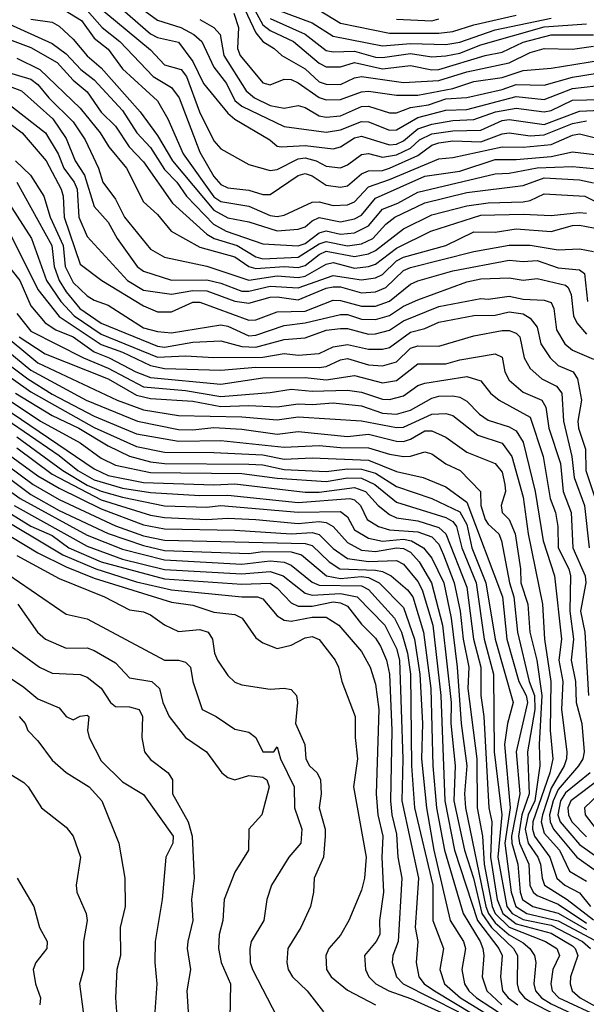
# Model space of a CAD drawing. Header units: metres. Extents: x -51132 to -49532, y -231222 to -229437.
# Tile 588 of 656: x -50120 to -50080, y -229989 to -229919. Entities that reach past the tile are written whole.
import ezdxf

# ---------------------------------------------------------------- set-up
doc = ezdxf.new("R2010")
doc.units = ezdxf.units.M
for name, color, linetype in [('CONTOUR_HALF', 8, 'Continuous'), ('CONTOUR_INDEX', 1, 'Continuous'), ('CONTOUR_INTER', 3, 'Continuous')]:
    doc.layers.add(name, color=color, linetype=linetype)

msp = doc.modelspace()

# ---------------------------------------------------------------- linework, layer by layer
at = {"layer": 'CONTOUR_HALF'}
for points, elevation in [([(-50115.08, -229918.061), (-50114.022, -229919.259), (-50112.766, -229920.259), (-50110.391, -229922.759), (-50109.08, -229923.529), (-50108.542, -229924.259), (-50107.08, -229928.142), (-50106.08, -229929.871), (-50105.58, -229930.424), (-50105.08, -229930.676), (-50103.58, -229930.828), (-50102.58, -229931.148), (-50102.08, -229931.151), (-50100.08, -229929.79), (-50099.58, -229929.652), (-50099.08, -229929.824), (-50098.08, -229930.475), (-50097.08, -229930.614), (-50096.58, -229930.52), (-50095.58, -229929.666), (-50095.08, -229929.46), (-50094.08, -229929.433), (-50093.58, -229929.276), (-50091.58, -229928.369), (-50090.58, -229927.624), (-50090.08, -229927.463), (-50089.08, -229927.335), (-50087.08, -229927.399), (-50085.58, -229926.821), (-50085.08, -229926.746), (-50083.58, -229926.965), (-50082.58, -229926.906), (-50080.58, -229926.101), (-50079.58, -229925.906)], 54.5), ([(-50112.58, -229917.979), (-50110.58, -229919.714), (-50110.08, -229919.986), (-50108.58, -229920.302), (-50107.58, -229921.69), (-50106.807, -229923.259), (-50105.08, -229925.359), (-50104.58, -229925.779), (-50102.087, -229927.259), (-50101.58, -229927.696), (-50101.296, -229927.759), (-50099.58, -229927.65), (-50097.58, -229927.904), (-50097.08, -229927.754), (-50096.08, -229927.104), (-50095.58, -229926.991), (-50093.58, -229927.62), (-50093.08, -229927.572), (-50092.58, -229927.325), (-50091.58, -229926.479), (-50090.58, -229926.149), (-50089.08, -229925.889), (-50087.58, -229925.799), (-50086.047, -229925.259), (-50084.58, -229925.005), (-50082.58, -229925.253), (-50082.08, -229925.158), (-50080.58, -229924.426), (-50078.58, -229924.381)], 53.5), ([(-50104.08, -229917.53), (-50103.08, -229919.647), (-50102.58, -229920.257), (-50101.778, -229920.759), (-50101.248, -229921.259), (-50099.58, -229922.213), (-50098.58, -229923.127), (-50098.08, -229923.286), (-50097.08, -229923.321), (-50096.08, -229922.856), (-50095.58, -229922.763), (-50092.58, -229923.188), (-50090.08, -229923.024), (-50088.08, -229922.417), (-50085.08, -229921.782), (-50083.58, -229921.047), (-50082.58, -229920.755), (-50080.58, -229920.802), (-50079.08, -229920.599)], 51.5), ([(-50098.58, -229918.042), (-50097.08, -229918.963), (-50093.58, -229919.665), (-50090.08, -229919.671), (-50089.08, -229919.562), (-50087.58, -229919.082), (-50084.58, -229918.382)], 49.5), ([(-50119.08, -229918.666), (-50117.58, -229918.882), (-50117.08, -229919.179), (-50116.08, -229920.103), (-50115.08, -229921.272), (-50114.08, -229922.126), (-50111.312, -229925.259), (-50110.08, -229926.952), (-50109.019, -229928.759), (-50106.08, -229932.266), (-50105.08, -229932.79), (-50103.58, -229933.088), (-50101.58, -229933.733), (-50100.08, -229933.618), (-50099.58, -229933.432), (-50099.08, -229933.004), (-50098.58, -229932.784), (-50097.08, -229933.075), (-50096.08, -229932.878), (-50095.58, -229932.607), (-50094.58, -229931.402), (-50091.08, -229929.839), (-50088.58, -229929.488), (-50086.08, -229928.652), (-50084.58, -229928.655), (-50082.08, -229928.447), (-50080.58, -229928.111), (-50078.58, -229928.334)], 55.5), ([(-50107.08, -229918.705), (-50106.08, -229919.269), (-50105.627, -229919.759), (-50105.363, -229921.259), (-50103.772, -229923.759), (-50103.184, -229924.259), (-50102.08, -229924.813), (-50101.08, -229924.993), (-50100.08, -229924.813), (-50099.58, -229924.947), (-50098.58, -229925.554), (-50098.08, -229925.633), (-50097.08, -229925.547), (-50095.58, -229924.888), (-50095.08, -229924.86), (-50093.58, -229925.345), (-50093.08, -229925.329), (-50092.08, -229924.958), (-50090.818, -229924.759), (-50089.58, -229924.344), (-50088.08, -229924.237), (-50085.58, -229923.674), (-50084.58, -229923.324), (-50082.58, -229923.364), (-50080.58, -229922.804), (-50078.08, -229922.393)], 52.5), ([(-50102.08, -229918.631), (-50099.58, -229919.732), (-50098.08, -229920.894), (-50097.58, -229921.003), (-50096.08, -229920.95), (-50094.58, -229921.375), (-50094.08, -229921.402), (-50092.08, -229921.117), (-50090.58, -229921.364), (-50089.58, -229921.292), (-50088.58, -229921.103), (-50087.08, -229920.508), (-50082.58, -229919.23), (-50079.58, -229919.01)], 50.5), ([(-50121.58, -229919.76), (-50119.08, -229920.678), (-50117.224, -229921.759), (-50116.08, -229923.006), (-50115.08, -229923.848), (-50114.08, -229925.288), (-50113.08, -229926.291), (-50112.104, -229927.759), (-50111.08, -229928.821), (-50109.012, -229931.759), (-50106.58, -229933.957), (-50106.044, -229934.259), (-50104.425, -229934.759), (-50103.08, -229935.583), (-50102.58, -229935.705), (-50100.08, -229935.588), (-50098.58, -229934.659), (-50098.08, -229934.476), (-50096.58, -229934.788), (-50095.58, -229934.645), (-50094.768, -229934.259), (-50093.844, -229933.259), (-50093.196, -229932.759), (-50091.08, -229931.723), (-50088.08, -229931.007), (-50084.08, -229930.505), (-50082.58, -229929.952), (-50080.08, -229930.108), (-50079.08, -229930.317)], 56.5), ([(-50121.08, -229922.352), (-50119.08, -229922.933), (-50118.58, -229923.312), (-50117.82, -229924.259), (-50116.08, -229925.969), (-50115.222, -229927.259), (-50114.279, -229929.259), (-50113.959, -229930.259), (-50113.08, -229931.482), (-50112.428, -229932.759), (-50110.58, -229935.032), (-50109.58, -229935.589), (-50106.58, -229936.226), (-50103.58, -229937.221), (-50101.58, -229936.921), (-50100.08, -229937.045), (-50099.58, -229936.954), (-50098.08, -229936.099), (-50097.58, -229935.976), (-50096.08, -229936.371), (-50095.08, -229936.264), (-50094.58, -229936.099), (-50093.08, -229934.947), (-50090.64, -229933.759), (-50087.08, -229932.601), (-50084.08, -229932.535), (-50082.08, -229932.629), (-50080.08, -229932.424), (-50079.58, -229932.471)], 57.5), ([(-50121.08, -229924.383), (-50118.044, -229926.759), (-50117.157, -229928.259), (-50116.745, -229929.259), (-50116.012, -229930.259), (-50115.802, -229930.759), (-50115.68, -229932.759), (-50115.08, -229934.119), (-50112.208, -229937.259), (-50111.08, -229937.945), (-50109.08, -229938.233), (-50107.58, -229937.974), (-50106.58, -229937.985), (-50104.58, -229938.719), (-50103.58, -229938.876), (-50102.08, -229938.446), (-50101.58, -229938.411), (-50100.08, -229938.628), (-50098.08, -229937.795), (-50097.58, -229937.697), (-50097.08, -229937.709), (-50095.58, -229938.123), (-50094.58, -229938.063), (-50093.85, -229937.759), (-50092.58, -229936.546), (-50092.08, -229936.342), (-50087.58, -229935.193), (-50085.08, -229934.749), (-50083.58, -229934.734), (-50081.58, -229935.069), (-50080.08, -229934.995), (-50079.08, -229935.183)], 58.5), ([(-50120.179, -229928.759), (-50119.111, -229929.759), (-50118.17, -229931.259), (-50117.712, -229932.759), (-50116.782, -229934.759), (-50116.648, -229936.259), (-50116.08, -229937.391), (-50115.08, -229938.343), (-50114.58, -229938.652), (-50113.58, -229939.012), (-50111.08, -229940.623), (-50110.08, -229940.889), (-50109.08, -229940.968), (-50105.58, -229940.41), (-50105.08, -229940.513), (-50103.58, -229941.2), (-50103.08, -229941.155), (-50101.08, -229940.453), (-50099.58, -229940.277), (-50097.08, -229939.667), (-50096.58, -229939.674), (-50095.58, -229939.997), (-50094.58, -229940.029), (-50093.58, -229939.749), (-50092.58, -229939.079), (-50091.58, -229938.629), (-50088.08, -229937.353), (-50087.08, -229937.141), (-50085.08, -229937.075), (-50084.08, -229937.236), (-50083.08, -229937.12), (-50081.08, -229937.592), (-50080.872, -229937.759), (-50080.659, -229938.259), (-50080.508, -229939.759), (-50080.255, -229940.259), (-50079.58, -229941.072)], 59.5), ([(-50121.08, -229931.092), (-50119.035, -229934.259), (-50117.987, -229937.259), (-50116.967, -229938.759), (-50116.002, -229939.759), (-50114.08, -229941.072), (-50110.08, -229942.702), (-50108.08, -229942.614), (-50106.08, -229942.726), (-50102.58, -229942.699), (-50101.08, -229942.452), (-50100.08, -229942.558), (-50098.58, -229942.448), (-50097.58, -229941.982), (-50096.58, -229941.801), (-50095.08, -229942.149), (-50094.08, -229942.137), (-50093.58, -229942.023), (-50092.08, -229940.941), (-50091.08, -229940.669), (-50090.08, -229940.213), (-50087.58, -229939.747), (-50086.08, -229939.712), (-50085.08, -229939.477), (-50084.08, -229939.636), (-50083.58, -229939.932), (-50083.08, -229940.584), (-50082.82, -229941.759), (-50082.164, -229942.759), (-50081.58, -229943.29), (-50080.518, -229943.759), (-50080.208, -229944.259), (-50079.922, -229945.759), (-50080.188, -229947.259), (-50080.134, -229947.759), (-50079.641, -229949.259), (-50079.623, -229950.759), (-50078.951, -229952.759)], 60.5), ([(-50121.058, -229935.759), (-50119.871, -229937.259), (-50119.08, -229939.052), (-50118.06, -229940.259), (-50117.313, -229940.759), (-50116.08, -229941.266), (-50114.58, -229942.33), (-50113.51, -229942.759), (-50111.63, -229943.759), (-50110.58, -229944.146), (-50105.58, -229944.622), (-50102.58, -229944.18), (-50099.58, -229944.143), (-50098.08, -229944.328), (-50096.08, -229944.021), (-50094.08, -229944.539), (-50093.08, -229944.367), (-50091.58, -229943.182), (-50089.58, -229943.189), (-50088.58, -229942.901), (-50086.08, -229942.475), (-50085.58, -229942.716), (-50085.386, -229943.759), (-50085.08, -229944.349), (-50084.08, -229945.207), (-50082.744, -229945.759), (-50082.477, -229946.259), (-50082.255, -229947.759), (-50081.421, -229950.259), (-50081.232, -229952.259), (-50080.665, -229953.759), (-50080.543, -229956.259), (-50079.674, -229958.259), (-50079.63, -229958.759), (-50079.992, -229960.759), (-50079.694, -229962.259), (-50079.432, -229966.759)], 61.5), ([(-50121.981, -229941.259), (-50119.08, -229943.635), (-50115.16, -229945.759), (-50111.504, -229947.259), (-50108.58, -229947.86), (-50107.58, -229947.886), (-50106.08, -229947.706), (-50104.08, -229947.819), (-50101.58, -229948.179), (-50100.08, -229948.004), (-50096.58, -229948.35), (-50095.08, -229948.173), (-50093.08, -229948.682), (-50092.58, -229948.696), (-50092.08, -229948.545), (-50091.08, -229947.943), (-50090.58, -229947.948), (-50089.58, -229948.393), (-50088.08, -229949.462), (-50086.08, -229950.272), (-50085.58, -229950.876), (-50085.393, -229951.759), (-50085.33, -229952.259), (-50085.654, -229953.259), (-50085.567, -229953.759), (-50085.08, -229954.245), (-50084.638, -229955.259), (-50084.271, -229957.759), (-50084.237, -229958.759), (-50083.755, -229960.259), (-50083.617, -229962.259), (-50083.111, -229964.259), (-50082.745, -229966.759), (-50082.936, -229970.259), (-50082.891, -229971.759), (-50083.245, -229974.259), (-50083.726, -229975.259), (-50083.937, -229976.259), (-50083.715, -229977.259), (-50083.038, -229978.259), (-50082.847, -229978.759), (-50082.736, -229979.759), (-50082.556, -229980.259), (-50080.956, -229981.259), (-50079.08, -229982.722)], 63.5), ([(-50119.908, -229941.259), (-50118.08, -229942.482), (-50113.58, -229944.254), (-50111.58, -229945.41), (-50110.58, -229945.648), (-50107.58, -229945.83), (-50105.58, -229946.213), (-50103.58, -229946.139), (-50101.58, -229946.244), (-50100.08, -229946.025), (-50099.08, -229946.085), (-50097.58, -229945.946), (-50095.58, -229946.167), (-50094.08, -229946.687), (-50093.08, -229946.762), (-50092.08, -229946.468), (-50090.58, -229945.632), (-50090.08, -229945.473), (-50089.08, -229945.468), (-50088.58, -229945.542), (-50088.08, -229945.826), (-50087.193, -229946.759), (-50086.58, -229947.186), (-50085.08, -229947.654), (-50084.58, -229947.951), (-50084.07, -229948.759), (-50083.223, -229952.259), (-50082.666, -229955.759), (-50081.858, -229958.259), (-50081.343, -229962.759), (-50081.546, -229964.259), (-50081.269, -229965.759), (-50081.349, -229967.759), (-50080.967, -229970.759), (-50081.005, -229971.259), (-50081.164, -229971.759), (-50082.08, -229973.354), (-50082.701, -229975.259), (-50082.798, -229975.759), (-50082.58, -229976.563), (-50081.497, -229977.759), (-50080.778, -229979.259), (-50079.58, -229979.956)], 62.5), ([(-50121.58, -229943.421), (-50119.08, -229945.166), (-50114.58, -229947.709), (-50111.58, -229949.061), (-50109.58, -229949.474), (-50106.08, -229949.48), (-50102.58, -229949.652), (-50101.08, -229949.964), (-50099.08, -229949.854), (-50095.08, -229950.022), (-50093.08, -229950.829), (-50091.182, -229951.259), (-50089.58, -229951.916), (-50088.08, -229953.012), (-50085.555, -229959.759), (-50085.242, -229962.759), (-50084.39, -229965.759), (-50083.869, -229966.759), (-50083.76, -229967.259), (-50084.571, -229970.759), (-50084.32, -229973.759), (-50084.899, -229976.759), (-50084.892, -229977.259), (-50084.463, -229978.759), (-50084.301, -229980.759), (-50084.129, -229981.259), (-50083.401, -229981.759), (-50081.58, -229982.239), (-50079.58, -229983.403)], 64.5), ([(-50120.64, -229945.759), (-50118.391, -229947.259), (-50115.58, -229948.804), (-50114.08, -229949.879), (-50113.08, -229950.377), (-50110.58, -229950.915), (-50104.08, -229950.974), (-50101.58, -229951.313), (-50098.08, -229951.544), (-50096.58, -229951.286), (-50095.58, -229951.323), (-50094.639, -229951.759), (-50093.08, -229953.018), (-50089.58, -229954.1), (-50089.08, -229954.392), (-50088.82, -229954.759), (-50088.447, -229956.259), (-50087.421, -229958.759), (-50086.862, -229962.759), (-50086.197, -229965.259), (-50086.152, -229970.759), (-50085.602, -229975.259), (-50085.879, -229978.259), (-50085.247, -229981.759), (-50084.853, -229982.259), (-50084.08, -229982.688), (-50082.08, -229983.1), (-50079.862, -229984.259), (-50079.297, -229984.759)], 65.5), ([(-50122.08, -229946.281), (-50117.08, -229949.701), (-50115.749, -229950.759), (-50114.58, -229951.438), (-50112.58, -229952.018), (-50110.58, -229952.34), (-50107.08, -229952.534), (-50105.08, -229952.511), (-50100.08, -229953.048), (-50096.405, -229952.759), (-50096.08, -229952.849), (-50095.635, -229953.259), (-50095.177, -229954.259), (-50094.362, -229954.759), (-50093.58, -229954.982), (-50091.58, -229955.118), (-50090.58, -229955.476), (-50090.08, -229956.007), (-50089.735, -229956.759), (-50088.987, -229958.759), (-50088.563, -229960.759), (-50088.34, -229962.759), (-50087.949, -229964.759), (-50088.013, -229966.259), (-50087.375, -229971.259), (-50087.36, -229974.759), (-50086.975, -229976.759), (-50086.846, -229978.759), (-50086.285, -229981.759), (-50086.08, -229982.259), (-50085.08, -229983.241), (-50082.494, -229984.259), (-50081.687, -229984.759), (-50081.49, -229985.259), (-50081.968, -229986.259), (-50082.119, -229987.259), (-50082.012, -229987.759), (-50081.543, -229988.259), (-50078.58, -229989.632)], 66.5), ([(-50123.58, -229948.326), (-50118.917, -229951.759), (-50117.08, -229952.84), (-50113.08, -229954.692), (-50111.08, -229955.407), (-50109.58, -229955.715), (-50099.58, -229955.965), (-50099.08, -229956.104), (-50097.867, -229957.259), (-50097.111, -229957.759), (-50094.58, -229957.853), (-50094.08, -229957.946), (-50093.461, -229958.259), (-50092.314, -229959.259), (-50091.926, -229959.759), (-50091.157, -229962.259), (-50090.644, -229966.259), (-50090.496, -229971.759), (-50090.241, -229974.759), (-50089.679, -229977.759), (-50088.356, -229982.259), (-50087.13, -229984.259), (-50086.95, -229984.759), (-50086.88, -229985.259), (-50086.991, -229986.759), (-50086.656, -229987.759), (-50085.594, -229988.759)], 68.5), ([(-50120.08, -229949.156), (-50117.58, -229951.026), (-50114.08, -229952.842), (-50110.58, -229953.944), (-50109.58, -229954.114), (-50106.58, -229954.254), (-50105.08, -229954.154), (-50103.08, -229954.239), (-50100.08, -229954.524), (-50098.58, -229954.393), (-50098.08, -229954.468), (-50097.58, -229954.743), (-50096.58, -229955.887), (-50095.58, -229956.421), (-50094.58, -229956.528), (-50093.08, -229956.276), (-50092.58, -229956.309), (-50092.08, -229956.562), (-50091.467, -229957.259), (-50090.587, -229958.759), (-50089.805, -229961.759), (-50089.201, -229967.259), (-50089.223, -229968.759), (-50088.913, -229971.759), (-50089, -229974.259), (-50088.258, -229977.759), (-50087.609, -229979.759), (-50087.014, -229982.259), (-50086.338, -229983.259), (-50084.758, -229984.759), (-50084.486, -229985.259), (-50084.511, -229987.259), (-50084.383, -229987.759), (-50083.979, -229988.259), (-50083.58, -229988.529), (-50081.222, -229989.759)], 67.5), ([(-50122.08, -229951.177), (-50119.84, -229952.759), (-50115.08, -229955.36), (-50112.58, -229956.352), (-50109.58, -229957.121), (-50104.08, -229957.42), (-50102.08, -229957.188), (-50101.08, -229957.288), (-50100.58, -229957.498), (-50099.08, -229958.705), (-50098.58, -229958.908), (-50095.58, -229958.966), (-50095.08, -229959.222), (-50093.223, -229961.259), (-50092.73, -229962.259), (-50092.307, -229963.759), (-50092.09, -229965.259), (-50092.009, -229971.759), (-50091.803, -229974.759), (-50090.508, -229980.259), (-50090.5, -229982.759), (-50089.733, -229984.759), (-50089.996, -229986.259), (-50089.683, -229987.259), (-50088.525, -229988.259), (-50085.287, -229990.259)], 69.5), ([(-50120.648, -229953.759), (-50119.08, -229954.714), (-50117.58, -229955.391), (-50116.382, -229956.259), (-50114.08, -229957.266), (-50109.58, -229958.469), (-50104.08, -229958.855), (-50102.08, -229958.789), (-50101.58, -229959.142), (-50100.58, -229960.174), (-50100.08, -229960.407), (-50099.08, -229960.407), (-50097.58, -229960.107), (-50097.08, -229960.176), (-50096.58, -229960.42), (-50095.58, -229961.695), (-50094.58, -229962.688), (-50094.216, -229963.259), (-50093.804, -229964.259), (-50093.575, -229965.259), (-50093.422, -229969.259), (-50093.524, -229974.259), (-50093.422, -229975.259), (-50093.08, -229976.625), (-50092.984, -229978.259), (-50092.713, -229979.759), (-50092.975, -229984.259), (-50093.358, -229985.259), (-50093.391, -229985.759), (-50093.092, -229986.759), (-50092.614, -229987.259), (-50088.687, -229989.259)], 70.5), ([(-50122.58, -229954.238), (-50118.58, -229956.625), (-50116.58, -229957.623), (-50114.58, -229958.42), (-50109.08, -229960.134), (-50107.58, -229960.337), (-50106.08, -229960.845), (-50104.58, -229961.002), (-50104.064, -229961.259), (-50103.08, -229962.67), (-50102.58, -229963.029), (-50101.58, -229963.418), (-50100.58, -229963.185), (-50099.58, -229962.668), (-50099.08, -229962.566), (-50098.58, -229962.791), (-50097.45, -229964.259), (-50097.207, -229964.759), (-50096.967, -229965.759), (-50096.029, -229968.259), (-50096.034, -229969.759), (-50095.858, -229971.259), (-50096.135, -229973.259), (-50095.233, -229978.259), (-50095.373, -229979.759), (-50095.58, -229980.609), (-50096.48, -229982.759), (-50097.08, -229983.812), (-50097.905, -229984.759), (-50098.123, -229985.259), (-50098.071, -229986.259), (-50097.737, -229986.759), (-50096.58, -229987.728), (-50094.58, -229988.75)], 71.5), ([(-50121.58, -229957.575), (-50116.58, -229960.976), (-50115.08, -229961.322), (-50109.588, -229964.259), (-50108.58, -229964.263), (-50108.08, -229964.403), (-50107.743, -229964.759), (-50107.576, -229965.759), (-50106.913, -229967.759), (-50105.915, -229968.259), (-50104.58, -229969.168), (-50103.58, -229969.367), (-50103.082, -229969.759), (-50102.58, -229970.764), (-50101.818, -229970.759), (-50101.58, -229970.412), (-50101.327, -229971.259), (-50100.357, -229973.259), (-50100.336, -229974.759), (-50099.825, -229976.259), (-50099.897, -229977.259), (-50100.746, -229978.259), (-50101.985, -229980.259), (-50102.309, -229981.259), (-50102.524, -229982.759), (-50103.419, -229984.259), (-50103.517, -229984.759), (-50103.496, -229985.759), (-50103.317, -229986.259), (-50101.58, -229989.639)], 72.5), ([(-50120.58, -229963.209), (-50118.484, -229964.759), (-50117.58, -229965.169), (-50115.58, -229965.28), (-50115.08, -229965.456), (-50114.08, -229966.234), (-50113.425, -229967.259), (-50113.08, -229967.542), (-50112.08, -229967.574), (-50111.38, -229967.759), (-50111.146, -229968.259), (-50111.194, -229969.759), (-50110.999, -229970.759), (-50110.58, -229971.316), (-50109.335, -229972.259), (-50109.005, -229972.759), (-50109.012, -229973.759), (-50107.908, -229975.759), (-50107.618, -229976.759), (-50107.484, -229979.759), (-50107.671, -229981.259), (-50107.566, -229982.759), (-50107.931, -229984.259), (-50107.964, -229984.759), (-50107.738, -229986.259), (-50108.008, -229987.759), (-50107.804, -229990.759)], 73.5), ([(-50119.925, -229968.259), (-50119.504, -229968.759), (-50119.296, -229969.259), (-50118.58, -229969.982), (-50117.58, -229971.365), (-50116.58, -229972.25), (-50114.931, -229973.259), (-50114.051, -229974.259), (-50112.83, -229977.259), (-50112.408, -229979.759), (-50112.37, -229981.759), (-50112.728, -229983.259), (-50112.704, -229985.259), (-50112.969, -229986.259), (-50113.069, -229988.259), (-50112.919, -229990.259)], 74.5), ([(-50079.311, -229972.259), (-50081.08, -229973.692), (-50081.43, -229974.259), (-50081.617, -229975.259), (-50081.44, -229975.759), (-50080.08, -229977.366), (-50078.114, -229978.759)], 61.5), ([(-50078.147, -229973.259), (-50079.723, -229974.759), (-50079.665, -229975.259), (-50078.887, -229976.259)], 60.5), ([(-50120.051, -229979.759), (-50118.873, -229981.759), (-50118.48, -229983.259), (-50117.924, -229984.259), (-50117.952, -229984.759), (-50118.73, -229985.759), (-50118.927, -229986.259), (-50118.752, -229987.259), (-50118.392, -229988.259), (-50118.443, -229988.759)], 75.5)]:
    msp.add_lwpolyline(points, dxfattribs=dict(at, elevation=elevation))
at = {"layer": 'CONTOUR_INDEX'}
for points, elevation in [([(-50117.08, -229917.808), (-50115.491, -229918.759), (-50114.58, -229920.016), (-50113.58, -229920.805), (-50112.58, -229922.203), (-50110.08, -229924.487), (-50109.351, -229925.759), (-50108.257, -229928.259), (-50106.08, -229931.309), (-50105.58, -229931.64), (-50103.58, -229931.968), (-50102.08, -229932.641), (-50101.58, -229932.71), (-50101.08, -229932.607), (-50099.08, -229931.685), (-50098.58, -229931.672), (-50097.58, -229931.925), (-50096.58, -229931.881), (-50096.08, -229931.654), (-50095.08, -229930.585), (-50093.58, -229930.086), (-50090.08, -229928.605), (-50089.08, -229928.519), (-50085.58, -229927.744), (-50084.08, -229927.781), (-50082.08, -229927.581), (-50080.58, -229926.912), (-50080.08, -229926.825), (-50078.08, -229927.318)], 55), ([(-50101.58, -229918.006), (-50099.08, -229918.943), (-50097.58, -229919.885), (-50094.08, -229920.573), (-50092.08, -229920.403), (-50089.58, -229920.476), (-50088.58, -229920.321), (-50086.08, -229919.444), (-50082.08, -229918.592)], 50), ([(-50120.08, -229930.26), (-50117.587, -229934.759), (-50117.434, -229936.259), (-50117.075, -229937.259), (-50116.58, -229938.07), (-50115.595, -229939.259), (-50114.08, -229940.281), (-50110.08, -229941.931), (-50109.58, -229941.991), (-50107.58, -229941.648), (-50105.58, -229941.537), (-50104.08, -229941.955), (-50103.08, -229941.991), (-50101.08, -229941.443), (-50099.58, -229941.338), (-50098.08, -229940.793), (-50097.08, -229940.677), (-50096.58, -229940.678), (-50095.08, -229941.064), (-50094.58, -229941.038), (-50093.58, -229940.786), (-50092.58, -229940.128), (-50090.08, -229939.11), (-50087.08, -229938.548), (-50086.58, -229938.594), (-50085.08, -229938.38), (-50084.08, -229938.581), (-50082.58, -229938.644), (-50082.08, -229938.832), (-50081.905, -229939.259), (-50081.715, -229940.759), (-50081.128, -229941.759), (-50080.58, -229942.202), (-50079.08, -229942.857)], 60), ([(-50120.173, -229945.259), (-50117.58, -229946.861), (-50115.669, -229947.759), (-50113.58, -229949.024), (-50112.08, -229949.74), (-50110.58, -229950.142), (-50109.58, -229950.264), (-50103.58, -229950.312), (-50102.58, -229950.366), (-50101.08, -229950.695), (-50098.08, -229950.829), (-50096.58, -229950.641), (-50095.58, -229950.673), (-50094.58, -229950.947), (-50093.08, -229951.897), (-50090.58, -229952.766), (-50088.58, -229953.698), (-50088.08, -229954.601), (-50087.732, -229956.259), (-50086.726, -229958.759), (-50086.075, -229962.759), (-50084.799, -229967.259), (-50085.2, -229968.759), (-50085.41, -229970.259), (-50085.009, -229974.759), (-50085.392, -229977.259), (-50084.937, -229980.759), (-50084.601, -229981.759), (-50083.811, -229982.259), (-50081.58, -229982.776), (-50077.886, -229984.759)], 65), ([(-50120.275, -229953.259), (-50115.08, -229956.152), (-50112.58, -229957.061), (-50109.58, -229957.795), (-50104.08, -229958.12), (-50102.08, -229957.936), (-50101.154, -229958.259), (-50099.58, -229959.488), (-50099.08, -229959.626), (-50097.08, -229959.513), (-50095.892, -229959.759), (-50093.915, -229961.759), (-50093.08, -229963.428), (-50092.87, -229964.259), (-50092.648, -229971.259), (-50092.713, -229974.259), (-50091.524, -229979.759), (-50091.752, -229983.259), (-50091.56, -229984.259), (-50091.678, -229985.759), (-50091.496, -229986.759), (-50091.118, -229987.259), (-50090.384, -229987.759), (-50086.261, -229990.259)], 70), ([(-50120.697, -229972.259), (-50119.58, -229972.959), (-50119.274, -229973.259), (-50118.34, -229974.759), (-50116.58, -229976.134), (-50116.081, -229976.759), (-50115.557, -229978.259), (-50115.87, -229980.259), (-50115.825, -229980.759), (-50115.166, -229982.259), (-50115.091, -229982.759), (-50115.343, -229984.259), (-50115.344, -229986.259), (-50115.621, -229987.259), (-50115.369, -229989.259)], 75)]:
    msp.add_lwpolyline(points, dxfattribs=dict(at, elevation=elevation))
at = {"layer": 'CONTOUR_INTER'}
for points, elevation in [([(-50112.777, -229916.759), (-50110.08, -229918.742), (-50108.434, -229919.259), (-50107.498, -229919.759), (-50106.92, -229920.259), (-50106.08, -229922.088), (-50105.173, -229923.259), (-50104.58, -229924.461), (-50104.08, -229924.854), (-50101.08, -229926.306), (-50098.08, -229926.718), (-50097.08, -229926.539), (-50095.58, -229925.95), (-50095.08, -229925.976), (-50093.58, -229926.573), (-50093.08, -229926.552), (-50091.58, -229925.67), (-50089.58, -229925.149), (-50088.08, -229925.102), (-50084.58, -229924.177), (-50082.58, -229924.379), (-50080.58, -229923.595), (-50078.08, -229923.328)], 53), ([(-50103.58, -229917.239), (-50102.58, -229919.073), (-50102.08, -229919.475), (-50100.404, -229920.259), (-50098.58, -229921.797), (-50098.08, -229922.054), (-50097.08, -229922.061), (-50096.08, -229921.759), (-50094.08, -229922.197), (-50092.08, -229921.963), (-50090.58, -229922.266), (-50090.08, -229922.25), (-50086.793, -229921.259), (-50085.58, -229921.025), (-50084.08, -229920.303), (-50082.08, -229919.791), (-50079.08, -229919.786)], 51), ([(-50114.58, -229917.526), (-50110.58, -229920.865), (-50109.58, -229921.914), (-50108.41, -229922.259), (-50108.03, -229922.759), (-50107.098, -229925.259), (-50106.08, -229927.318), (-50105.58, -229927.9), (-50103.58, -229928.997), (-50102.08, -229929.427), (-50101.58, -229929.372), (-50100.08, -229928.597), (-50099.58, -229928.538), (-50098.797, -229928.759), (-50098.08, -229929.129), (-50097.08, -229929.253), (-50096.58, -229929.027), (-50095.58, -229928.288), (-50095.08, -229928.218), (-50094.08, -229928.485), (-50093.08, -229928.329), (-50092.08, -229927.843), (-50091.445, -229927.259), (-50090.58, -229926.824), (-50089.08, -229926.61), (-50087.08, -229926.566), (-50085.58, -229925.877), (-50085.08, -229925.81), (-50082.58, -229926.156), (-50080.08, -229925.207), (-50078.58, -229925.136)], 54), ([(-50104.643, -229918.259), (-50104.325, -229919.259), (-50104.396, -229920.759), (-50104.2, -229921.259), (-50102.58, -229923.209), (-50102.08, -229923.335), (-50101.08, -229922.939), (-50100.58, -229922.972), (-50100.08, -229923.195), (-50098.58, -229924.248), (-50098.08, -229924.409), (-50097.08, -229924.396), (-50095.58, -229923.85), (-50095.08, -229923.802), (-50093.08, -229924.069), (-50091.58, -229924.08), (-50089.08, -229923.595), (-50087.58, -229923.106), (-50085.58, -229922.83), (-50084.08, -229922.332), (-50082.08, -229922.169), (-50078.58, -229921.593)], 52), ([(-50093.08, -229918.669), (-50090.58, -229918.787), (-50090.08, -229918.641)], 49), ([(-50121.08, -229918.827), (-50117.58, -229920.415), (-50116.58, -229921.135), (-50115.545, -229922.259), (-50114.58, -229922.999), (-50112.58, -229925.159), (-50111.546, -229926.759), (-50110.58, -229927.801), (-50109.58, -229929.371), (-50108.71, -229930.259), (-50108.019, -229931.259), (-50106.096, -229933.259), (-50105.195, -229933.759), (-50102.58, -229934.654), (-50100.08, -229934.79), (-50099.58, -229934.623), (-50098.58, -229933.868), (-50098.08, -229933.736), (-50097.08, -229933.956), (-50096.08, -229933.867), (-50095.08, -229933.378), (-50094.08, -229932.193), (-50092.986, -229931.759), (-50091.58, -229930.971), (-50086.08, -229929.666), (-50085.08, -229929.621), (-50083.08, -229929.236), (-50080.58, -229929.16), (-50079.08, -229929.291)], 56), ([(-50120.08, -229921.438), (-50118.447, -229922.259), (-50115.58, -229925.001), (-50114.156, -229926.759), (-50113.554, -229927.759), (-50112.279, -229929.259), (-50111.08, -229931.671), (-50110.08, -229932.566), (-50109.099, -229933.759), (-50107.08, -229934.883), (-50104.58, -229935.584), (-50103.58, -229936.257), (-50103.08, -229936.409), (-50101.08, -229936.259), (-50100.08, -229936.333), (-50099.58, -229936.183), (-50098.58, -229935.414), (-50098.08, -229935.177), (-50096.08, -229935.555), (-50095.08, -229935.357), (-50094.58, -229935.125), (-50092.58, -229933.579), (-50090.58, -229932.587), (-50088.08, -229931.959), (-50086.58, -229931.727), (-50084.08, -229931.658), (-50083.58, -229931.559), (-50082.58, -229931.084), (-50079.694, -229931.259), (-50078.08, -229932.068)], 57), ([(-50122.08, -229922.883), (-50119.747, -229923.759), (-50117.521, -229925.759), (-50116.58, -229927.163), (-50115.94, -229928.759), (-50115.284, -229929.759), (-50114.58, -229931.999), (-50113.58, -229933.109), (-50112.947, -229934.259), (-50111.518, -229936.259), (-50111.08, -229936.585), (-50109.08, -229937.233), (-50106.58, -229937.2), (-50105.58, -229937.435), (-50104.08, -229938.009), (-50103.58, -229938.02), (-50102.08, -229937.654), (-50100.08, -229937.773), (-50097.58, -229936.891), (-50095.58, -229937.205), (-50094.58, -229937.072), (-50094.08, -229936.823), (-50093.08, -229935.865), (-50092.58, -229935.59), (-50089.58, -229934.757), (-50087.58, -229933.802), (-50086.08, -229933.825), (-50084.58, -229933.576), (-50082.08, -229933.768), (-50080.58, -229933.338), (-50080.08, -229933.312), (-50078.58, -229933.606)], 58), ([(-50120.58, -229926.086), (-50119.695, -229926.759), (-50117.99, -229928.759), (-50116.932, -229930.759), (-50116.788, -229931.259), (-50116.728, -229932.759), (-50115.58, -229936.089), (-50114.044, -229937.259), (-50111.08, -229939.067), (-50110.08, -229939.492), (-50109.08, -229939.477), (-50107.58, -229938.8), (-50107.08, -229938.791), (-50103.58, -229940.073), (-50103.08, -229940.046), (-50101.58, -229939.486), (-50099.58, -229939.442), (-50097.58, -229938.654), (-50097.08, -229938.667), (-50095.58, -229939.071), (-50094.58, -229939.075), (-50093.58, -229938.718), (-50092.08, -229937.519), (-50091.58, -229937.286), (-50089.08, -229936.579), (-50085.08, -229935.812), (-50084.08, -229935.916), (-50083.08, -229935.837), (-50081.58, -229936.351), (-50080.08, -229936.49), (-50079.719, -229936.759), (-50079.516, -229938.759)], 59), ([(-50120.58, -229933.888), (-50118.58, -229937.892), (-50117.08, -229939.816), (-50114.08, -229941.807), (-50112.58, -229942.348), (-50110.58, -229943.299), (-50109.58, -229943.502), (-50105.58, -229943.629), (-50103.08, -229943.409), (-50098.58, -229943.441), (-50098.08, -229943.382), (-50097.08, -229942.907), (-50096.58, -229942.805), (-50095.08, -229943.249), (-50094.08, -229943.321), (-50093.08, -229943.039), (-50092.08, -229942.064), (-50091.58, -229941.892), (-50090.08, -229941.919), (-50087.58, -229941.202), (-50085.58, -229940.821), (-50085.08, -229940.807), (-50084.58, -229940.994), (-50084.327, -229941.259), (-50084.001, -229942.759), (-50083.58, -229943.512), (-50082.757, -229944.259), (-50081.709, -229944.759), (-50081.336, -229945.259), (-50081.204, -229947.259), (-50080.609, -229949.759), (-50080.452, -229951.259), (-50079.726, -229953.259), (-50079.397, -229956.259)], 61), ([(-50120.08, -229939.602), (-50119.08, -229940.867), (-50115.339, -229942.759), (-50113.58, -229943.482), (-50111.08, -229944.823), (-50108.08, -229945.073), (-50105.58, -229945.497), (-50102.08, -229945.225), (-50100.58, -229944.974), (-50099.08, -229945.123), (-50096.58, -229945.054), (-50095.58, -229945.185), (-50094.08, -229945.684), (-50093.58, -229945.711), (-50092.58, -229945.468), (-50091.58, -229944.712), (-50091.08, -229944.561), (-50088.08, -229944.083), (-50087.08, -229944.393), (-50086.391, -229945.259), (-50085.796, -229945.759), (-50083.58, -229946.984), (-50082.666, -229949.759), (-50082.153, -229952.759), (-50081.777, -229953.759), (-50081.625, -229954.759), (-50081.597, -229956.259), (-50080.824, -229957.759), (-50080.725, -229958.259), (-50080.763, -229960.759), (-50080.505, -229962.759), (-50080.666, -229964.259), (-50080.355, -229965.759), (-50080.318, -229967.259), (-50079.907, -229968.759), (-50079.749, -229970.759), (-50079.844, -229971.259), (-50080.14, -229971.759), (-50081.58, -229973.44), (-50081.957, -229974.259), (-50082.198, -229975.259), (-50082.169, -229975.759), (-50081.93, -229976.259), (-50080.254, -229978.259), (-50078.875, -229979.259)], 62), ([(-50121.431, -229940.759), (-50118.58, -229943.108), (-50112.961, -229945.759), (-50111.08, -229946.449), (-50108.58, -229946.86), (-50104.08, -229946.939), (-50101.58, -229947.174), (-50100.08, -229946.956), (-50095.58, -229947.23), (-50093.08, -229947.713), (-50092.58, -229947.681), (-50090.58, -229946.758), (-50089.58, -229946.724), (-50089.08, -229946.862), (-50087.304, -229948.259), (-50085.58, -229948.814), (-50084.876, -229949.759), (-50084.08, -229952.671), (-50083.733, -229955.259), (-50082.695, -229960.259), (-50082.566, -229962.759), (-50082.113, -229965.759), (-50082.151, -229969.259), (-50081.974, -229971.259), (-50082.179, -229972.259), (-50083.388, -229975.759), (-50083.423, -229976.259), (-50083.28, -229976.759), (-50082.188, -229978.259), (-50081.674, -229979.759), (-50081.116, -229980.259), (-50080.08, -229980.805), (-50079.292, -229981.759)], 63), ([(-50121.58, -229942.567), (-50119.31, -229944.259), (-50117.58, -229945.331), (-50114.58, -229946.91), (-50111.58, -229948.148), (-50108.58, -229948.669), (-50105.58, -229948.641), (-50101.08, -229949.118), (-50098.58, -229948.979), (-50097.08, -229949.135), (-50095.08, -229949.149), (-50093.58, -229949.599), (-50092.58, -229949.761), (-50092.08, -229949.741), (-50091.08, -229949.446), (-50090.58, -229949.59), (-50089.58, -229950.288), (-50088.548, -229950.759), (-50087.105, -229952.259), (-50087.078, -229953.259), (-50086.772, -229954.259), (-50086.58, -229954.593), (-50085.815, -229955.259), (-50085.63, -229955.759), (-50085.061, -229958.759), (-50084.748, -229959.759), (-50084.482, -229962.259), (-50083.643, -229965.759), (-50083.265, -229966.759), (-50083.261, -229967.759), (-50083.779, -229970.759), (-50083.663, -229973.759), (-50084.178, -229975.259), (-50084.423, -229976.759), (-50084.342, -229977.259), (-50083.67, -229978.759), (-50083.614, -229980.259), (-50083.363, -229980.759), (-50083.08, -229980.987), (-50081.58, -229981.612), (-50079.58, -229982.951)], 64), ([(-50121.08, -229946.232), (-50114.58, -229950.655), (-50113.58, -229951.111), (-50111.08, -229951.609), (-50106.08, -229951.797), (-50104.58, -229951.717), (-50099.58, -229952.314), (-50098.58, -229952.307), (-50096.08, -229951.985), (-50095.293, -229952.259), (-50094.39, -229953.259), (-50093.58, -229953.906), (-50093.08, -229954.138), (-50091.58, -229954.337), (-50090.08, -229954.81), (-50089.58, -229955.261), (-50088.08, -229959.05), (-50087.611, -229962.759), (-50087.078, -229964.759), (-50087.101, -229966.759), (-50086.874, -229968.259), (-50086.519, -229974.759), (-50086.318, -229975.759), (-50086.402, -229978.259), (-50085.917, -229981.259), (-50085.536, -229982.259), (-50084.58, -229982.989), (-50082.08, -229983.661), (-50080.58, -229984.569), (-50080.374, -229984.759), (-50080.186, -229985.259), (-50080.722, -229986.759), (-50080.748, -229987.259), (-50080.595, -229987.759), (-50080.037, -229988.259), (-50076.08, -229990.435)], 66), ([(-50123.08, -229947.902), (-50118.58, -229951.145), (-50117.08, -229952.021), (-50114.08, -229953.492), (-50111.08, -229954.619), (-50109.58, -229954.911), (-50104.58, -229955.01), (-50100.58, -229955.264), (-50099.08, -229955.177), (-50098.58, -229955.306), (-50097.58, -229956.301), (-50096.58, -229957.013), (-50095.08, -229957.227), (-50093.08, -229957.159), (-50092.58, -229957.435), (-50091.58, -229958.648), (-50091.258, -229959.259), (-50090.499, -229961.759), (-50089.934, -229966.759), (-50089.651, -229974.259), (-50088.96, -229977.759), (-50087.337, -229982.759), (-50085.811, -229984.759), (-50085.573, -229985.259), (-50085.696, -229986.759), (-50085.538, -229987.759), (-50085.143, -229988.259), (-50084.469, -229988.759)], 68), ([(-50120.08, -229948.372), (-50116.815, -229950.759), (-50115.08, -229951.806), (-50114.08, -229952.232), (-50112.58, -229952.672), (-50109.58, -229953.273), (-50106.58, -229953.367), (-50105.58, -229953.257), (-50100.08, -229953.737), (-50097.08, -229953.673), (-50096.58, -229954.057), (-50096.08, -229954.977), (-50095.08, -229955.578), (-50094.08, -229955.789), (-50092.58, -229955.648), (-50092.025, -229955.759), (-50091.177, -229956.259), (-50090.58, -229957), (-50089.717, -229958.759), (-50089.201, -229961.259), (-50088.764, -229964.759), (-50088.497, -229968.759), (-50088.084, -229971.759), (-50088.252, -229973.759), (-50088.191, -229974.759), (-50086.73, -229981.759), (-50086.544, -229982.259), (-50086.08, -229982.926), (-50085.08, -229983.778), (-50084.08, -229984.352), (-50083.601, -229984.759), (-50083.274, -229985.259), (-50083.19, -229985.759), (-50083.323, -229987.259), (-50083.205, -229987.759), (-50082.775, -229988.259), (-50082.08, -229988.696), (-50079.809, -229989.759)], 67), ([(-50123.58, -229949.124), (-50119.08, -229952.472), (-50117.08, -229953.611), (-50113.58, -229955.235), (-50111.08, -229956.108), (-50109.58, -229956.444), (-50103.58, -229956.678), (-50102.58, -229956.519), (-50100.58, -229956.551), (-50099.846, -229956.759), (-50098.061, -229958.259), (-50097.08, -229958.455), (-50095.58, -229958.301), (-50095.08, -229958.376), (-50094.328, -229958.759), (-50092.58, -229960.504), (-50091.799, -229962.759), (-50091.422, -229965.259), (-50091.244, -229968.759), (-50091.308, -229971.259), (-50090.957, -229974.759), (-50090.423, -229977.759), (-50089.274, -229982.759), (-50088.324, -229984.259), (-50088.181, -229984.759), (-50088.434, -229986.259), (-50088.252, -229987.259), (-50087.942, -229987.759), (-50087.407, -229988.259), (-50084.337, -229990.259)], 69), ([(-50121.858, -229953.759), (-50116.813, -229956.759), (-50114.462, -229957.759), (-50111.58, -229958.678), (-50109.08, -229959.25), (-50104.08, -229959.754), (-50102.972, -229959.759), (-50102.58, -229959.897), (-50101.58, -229961.094), (-50101.08, -229961.411), (-50100.58, -229961.486), (-50099.08, -229961.206), (-50098.08, -229961.201), (-50097.184, -229961.759), (-50095.58, -229963.635), (-50094.949, -229964.759), (-50094.58, -229965.948), (-50094.353, -229967.759), (-50094.542, -229973.759), (-50094.42, -229975.259), (-50094.057, -229976.759), (-50094.132, -229978.259), (-50094.014, -229980.759), (-50094.302, -229982.759), (-50094.28, -229983.759), (-50094.531, -229984.259), (-50095.351, -229985.259), (-50095.286, -229986.259), (-50095.064, -229986.759), (-50094.548, -229987.259), (-50093.628, -229987.759), (-50092.08, -229988.304), (-50088.885, -229989.759)], 71), ([(-50120.08, -229956.82), (-50117.08, -229958.436), (-50113.856, -229959.759), (-50112.08, -229960.677), (-50111.08, -229960.826), (-50110.58, -229961.04), (-50109.58, -229961.748), (-50108.58, -229962.224), (-50107.08, -229962.081), (-50106.486, -229962.259), (-50106.178, -229962.759), (-50106.034, -229963.759), (-50105.826, -229964.259), (-50105.08, -229965.354), (-50104.58, -229965.811), (-50104.08, -229965.999), (-50102.08, -229966.313), (-50101.08, -229966.238), (-50100.58, -229966.347), (-50100.194, -229966.759), (-50100.128, -229967.259), (-50100.264, -229968.759), (-50099.605, -229970.259), (-50099.531, -229971.259), (-50099.284, -229971.759), (-50098.72, -229972.259), (-50098.497, -229972.759), (-50098.433, -229973.759), (-50098.578, -229974.759), (-50098.17, -229976.259), (-50098.166, -229976.759), (-50098.288, -229978.259), (-50098.945, -229979.759), (-50098.989, -229980.759), (-50099.204, -229981.759), (-50099.899, -229983.259), (-50100.825, -229984.759), (-50100.897, -229985.759), (-50100.786, -229986.259), (-50100.482, -229986.759), (-50099.43, -229987.759), (-50098.287, -229989.259)], 72), ([(-50120.011, -229960.259), (-50118.604, -229962.259), (-50118.041, -229962.759), (-50116.58, -229963.398), (-50115.08, -229963.381), (-50114.58, -229963.555), (-50113.08, -229964.447), (-50112.08, -229965.507), (-50110.492, -229965.759), (-50109.931, -229966.259), (-50109.697, -229967.259), (-50109.249, -229968.259), (-50108.08, -229969.753), (-50106.586, -229970.759), (-50105.518, -229972.259), (-50105.08, -229972.605), (-50104.58, -229972.761), (-50103.58, -229972.451), (-50102.58, -229972.58), (-50102.304, -229972.759), (-50102.13, -229973.259), (-50102.673, -229975.259), (-50103.594, -229976.259), (-50103.614, -229977.759), (-50104.58, -229979.33), (-50105.352, -229981.259), (-50105.435, -229982.759), (-50105.687, -229983.759), (-50105.739, -229984.759), (-50105.555, -229985.759), (-50104.88, -229987.259), (-50104.929, -229989.759)], 73), ([(-50120.951, -229965.259), (-50119.58, -229966.165), (-50118.58, -229967.008), (-50117.08, -229967.642), (-50116.58, -229968.255), (-50116.08, -229968.501), (-50115.58, -229968.242), (-50115.08, -229968.166), (-50114.966, -229968.259), (-50115.065, -229969.259), (-50114.937, -229969.759), (-50114.08, -229971.422), (-50112.58, -229972.915), (-50111.08, -229973.799), (-50108.965, -229976.759), (-50108.981, -229977.259), (-50109.491, -229978.259), (-50109.76, -229981.259), (-50110.243, -229984.259), (-50110.282, -229985.759), (-50110.136, -229987.259), (-50110.26, -229989.259)], 74), ([(-50078.58, -229972.656), (-50080.687, -229974.259), (-50080.894, -229974.759), (-50080.867, -229975.259), (-50080.615, -229975.759), (-50079.58, -229976.82)], 61)]:
    msp.add_lwpolyline(points, dxfattribs=dict(at, elevation=elevation))

doc.saveas('drawing.dxf')
